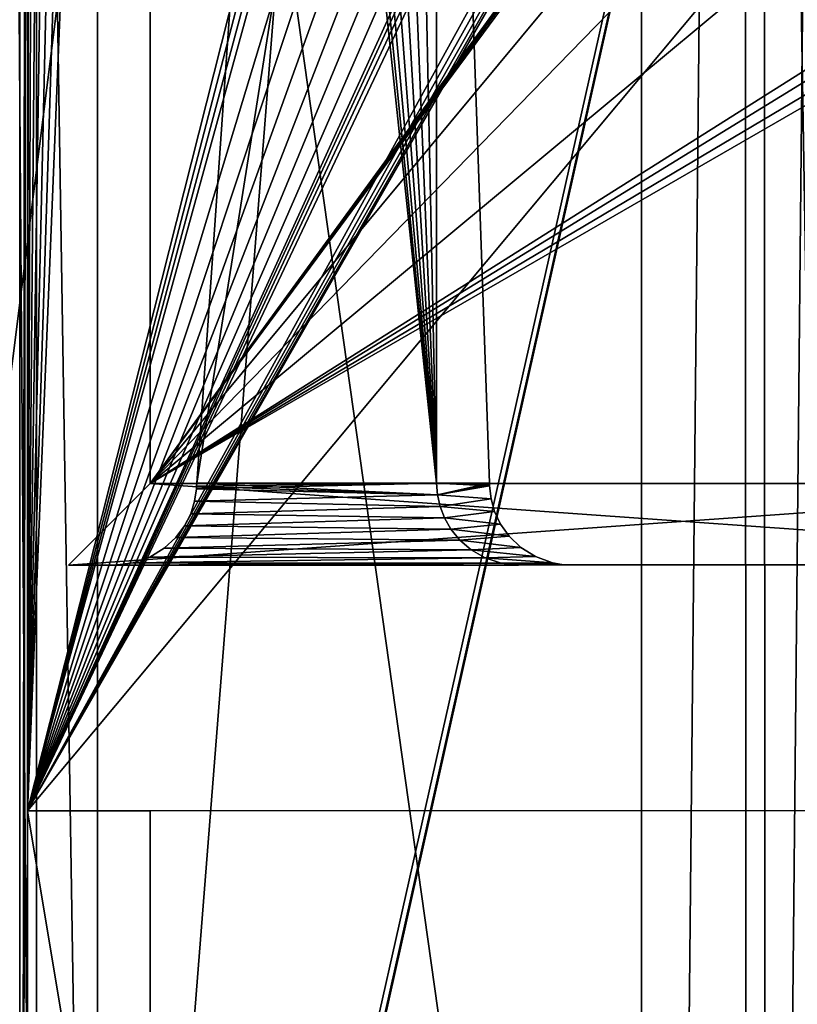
# Model space of a CAD drawing. Header units: metres. Extents: x -206 to 75, y -104 to 104.
# Tile 1038 of 1056: x 47.01 to 56.51, y -5.36 to 6.66. Entities that reach past the tile are written whole.
import ezdxf

# ---------------------------------------------------------------- set-up
doc = ezdxf.new("R2010")
doc.units = ezdxf.units.M
doc.layers.add('solid_01_1-CONSUMER_THERM_B_125288', color=7, linetype='CONTINUOUS')

msp = doc.modelspace()

# ---------------------------------------------------------------- linework, layer by layer
at = {"layer": 'solid_01_1-CONSUMER_THERM_B_125288'}
for points in [[(37.641285, -67.320755), (69.485435, 75.004799), (69.506912, -74.995201)], [(37.641285, -67.320755), (37.742935, -66.77655), (69.485435, 75.004799)], [(37.723892, 66.223442), (69.485435, 75.004799), (37.742855, -66.222939)], [(37.742935, -66.77655), (37.742855, -66.222939), (69.485435, 75.004799)], [(54.595383, 63.598774, 75.400002), (46.597248, 37.598198, 75.400002), (46.599949, -0.001801, 75.400002)], [(46.599949, -0.001801, 75.400002), (46.605331, -37.598476, 75.400002), (54.595383, 63.598774, 75.400002)], [(54.595383, 63.598774, 75.400002), (46.605331, -37.598476, 75.400002), (54.609055, -63.597332, 75.400002)], [(55.866657, 63.508621, 75.400002), (54.595383, 63.598774, 75.400002), (54.609055, -63.597332, 75.400002)], [(55.866657, 63.508621, 75.400002), (54.609055, -63.597332, 75.400002), (55.88031, -63.506905, 75.400002)], [(57.122654, 63.236832, 75.400002), (55.866657, 63.508621, 75.400002), (55.88031, -63.506905, 75.400002)], [(57.122654, 63.236832, 75.400002), (55.88031, -63.506905, 75.400002), (57.13625, -63.234848, 75.400002)], [(47.002495, 38.935989, 63.5), (47.010864, -38.93618, 63.5), (46.728996, -40.247135, 63.5)], [(47.097359, 36.098236, 63.5), (47.010864, -38.93618, 63.5), (47.002495, 38.935989, 63.5)], [(47.097359, 36.098236, 63.5), (47.098099, 25.748234, 63.5), (47.010864, -38.93618, 63.5)], [(57.251381, 35.39407, 1.5), (56.102329, 33.840549, 1.5), (57.261337, -35.387699, 1.5)], [(56.102329, 33.840549, 1.5), (47.95261, 24.125267, 1.5), (56.112019, -33.834782, 1.5)], [(56.102329, 33.840549, 1.5), (56.112019, -33.834782, 1.5), (57.261337, -35.387699, 1.5)], [(47.098099, 25.748234, 63.5), (47.098209, 24.248234, 63.5), (47.010864, -38.93618, 63.5)], [(47.098209, 24.248234, 63.5), (47.098335, 22.498234, 63.5), (47.010864, -38.93618, 63.5)], [(47.95261, 24.125267, 1.5), (47.207657, 23.101505, 1.5), (47.959515, -24.121834, 1.5)], [(47.95261, 24.125267, 1.5), (47.959515, -24.121834, 1.5), (56.112019, -33.834782, 1.5)], [(47.207657, 23.101505, 1.5), (46.885109, 22.544767, 1.5), (47.214272, -23.098284, 1.5)], [(47.207657, 23.101505, 1.5), (47.214272, -23.098284, 1.5), (47.959515, -24.121834, 1.5)], [(46.885109, 22.544767, 1.5), (46.891563, -22.541637, 1.5), (47.214272, -23.098284, 1.5)], [(47.098335, 22.498234, 63.5), (47.10038, -2.998405, 63.5), (47.010864, -38.93618, 63.5)], [(47.098335, 22.498234, 63.5), (47.123459, 22.275572, 63.5), (47.10038, -2.998405, 63.5)], [(47.123459, 22.275572, 63.5), (47.197407, 22.064352, 63.5), (47.10038, -2.998405, 63.5)], [(61.499325, 22.065378, 63.5), (61.51181, 14.24929, 63.5), (47.10038, -2.998405, 63.5)], [(61.38023, 21.875792, 63.5), (61.499325, 22.065378, 63.5), (47.10038, -2.998405, 63.5)], [(47.197407, 22.064352, 63.5), (47.316528, 21.874783, 63.5), (47.10038, -2.998405, 63.5)], [(61.221859, 21.717398, 63.5), (61.38023, 21.875792, 63.5), (47.10038, -2.998405, 63.5)], [(47.316528, 21.874783, 63.5), (47.474922, 21.71641, 63.5), (47.10038, -2.998405, 63.5)], [(61.032288, 21.598276, 63.5), (61.221859, 21.717398, 63.5), (47.10038, -2.998405, 63.5)], [(47.474922, 21.71641, 63.5), (47.664509, 21.597317, 63.5), (47.10038, -2.998405, 63.5)], [(60.821068, 21.52433, 63.5), (61.032288, 21.598276, 63.5), (47.10038, -2.998405, 63.5)], [(47.664509, 21.597317, 63.5), (47.87574, 21.523399, 63.5), (47.10038, -2.998405, 63.5)], [(60.598404, 21.499205, 63.5), (60.821068, 21.52433, 63.5), (47.10038, -2.998405, 63.5)], [(47.87574, 21.523399, 63.5), (48.098404, 21.498306, 63.5), (47.10038, -2.998405, 63.5)], [(58.702568, 21.499067, 63.5), (60.598404, 21.499205, 63.5), (47.10038, -2.998405, 63.5)], [(58.523182, 21.482832, 63.5), (58.702568, 21.499067, 63.5), (47.10038, -2.998405, 63.5)], [(53.294243, 21.49868, 63.5), (53.473633, 21.48247, 63.5), (47.10038, -2.998405, 63.5)], [(48.098404, 21.498306, 63.5), (53.294243, 21.49868, 63.5), (47.10038, -2.998405, 63.5)], [(58.349613, 21.434679, 63.5), (58.523182, 21.482832, 63.5), (47.10038, -2.998405, 63.5)], [(53.473633, 21.48247, 63.5), (53.647205, 21.434341, 63.5), (47.10038, -2.998405, 63.5)], [(58.1875, 21.356174, 63.5), (58.349613, 21.434679, 63.5), (47.10038, -2.998405, 63.5)], [(53.647205, 21.434341, 63.5), (53.80933, 21.35586, 63.5), (47.10038, -2.998405, 63.5)], [(57.600441, 21.062483, 63.5), (58.1875, 21.356174, 63.5), (47.10038, -2.998405, 63.5)], [(53.80933, 21.35586, 63.5), (54.396431, 21.062254, 63.5), (47.10038, -2.998405, 63.5)], [(56.975185, 20.862707, 63.5), (57.600441, 21.062483, 63.5), (47.10038, -2.998405, 63.5)], [(54.396431, 21.062254, 63.5), (55.021717, 20.862566, 63.5), (47.10038, -2.998405, 63.5)], [(56.326645, 20.761593, 63.5), (56.975185, 20.862707, 63.5), (47.10038, -2.998405, 63.5)], [(55.021717, 20.862566, 63.5), (55.670273, 20.761545, 63.5), (47.10038, -2.998405, 63.5)], [(55.670273, 20.761545, 63.5), (56.326645, 20.761593, 63.5), (47.10038, -2.998405, 63.5)], [(61.599876, 0.999276, 72.400002), (48.599876, 0.998342, 72.400002), (48.598515, 19.998343, 72.400002)], [(48.598515, 19.998343, 66.5), (48.598515, 19.998343, 72.400002), (48.599876, 0.998342, 72.400002)], [(61.599339, 8.499276, 72.400002), (61.599876, 0.999276, 72.400002), (48.598515, 19.998343, 72.400002)], [(48.598515, 19.998343, 66.5), (48.599876, 0.998342, 72.400002), (48.599876, 0.998342, 66.5)], [(62.264278, 19.72863, 66.5), (48.598515, 19.998343, 66.5), (48.599876, 0.998342, 66.5)], [(62.112293, 19.48123, 66.5), (62.264278, 19.72863, 66.5), (48.599876, 0.998342, 66.5)], [(52.097157, 19.50231, 72.099998), (50.331821, 17.654785, 72.099998), (49.169731, 1.001891, 72.099998)], [(52.099808, 1.002311, 72.099998), (52.097157, 19.50231, 72.099998), (49.169731, 1.001891, 72.099998)], [(51.71069, 19.41824, 66.800003), (52.097157, 19.50231, 66.800003), (52.099808, 1.002311, 66.800003)], [(52.099808, 1.002311, 68.699997), (52.097157, 19.50231, 68.699997), (52.745842, 1.002403, 68.699997)], [(52.745842, 1.002403, 70.199997), (52.745842, 1.002403, 68.699997), (52.097157, 19.50231, 68.699997)], [(52.097157, 19.50231, 66.800003), (52.097157, 19.50231, 68.699997), (52.099808, 1.002311, 68.699997)], [(52.745842, 1.002403, 70.199997), (52.097157, 19.50231, 68.699997), (52.097157, 19.50231, 70.199997)], [(52.097157, 19.50231, 66.800003), (52.099808, 1.002311, 68.699997), (52.099808, 1.002311, 66.800003)], [(52.099808, 1.002311, 72.099998), (52.097157, 19.50231, 70.199997), (52.097157, 19.50231, 72.099998)], [(52.099808, 1.002311, 70.199997), (52.745842, 1.002403, 70.199997), (52.097157, 19.50231, 70.199997)], [(52.099808, 1.002311, 72.099998), (52.099808, 1.002311, 70.199997), (52.097157, 19.50231, 70.199997)], [(62.014786, 19.259922, 66.5), (62.112293, 19.48123, 66.5), (48.599876, 0.998342, 66.5)], [(51.348656, 19.259951, 66.800003), (51.71069, 19.41824, 66.800003), (52.099808, 1.002311, 66.800003)], [(62.014786, 19.259922, 66.5), (48.599876, 0.998342, 66.5), (61.961189, 19.06424, 66.5)], [(51.024712, 19.033493, 66.800003), (51.348656, 19.259951, 66.800003), (52.099808, 1.002311, 66.800003)], [(61.961189, 19.06424, 66.5), (48.599876, 0.998342, 66.5), (61.62431, 16.667221, 66.5)], [(50.751385, 18.747438, 66.800003), (51.024712, 19.033493, 66.800003), (52.099808, 1.002311, 66.800003)], [(50.539894, 18.413532, 66.800003), (50.751385, 18.747438, 66.800003), (52.099808, 1.002311, 66.800003)], [(50.398232, 18.044676, 66.800003), (50.539894, 18.413532, 66.800003), (52.099808, 1.002311, 66.800003)], [(50.398232, 18.044676, 66.800003), (52.099808, 1.002311, 66.800003), (50.331821, 17.654785, 66.800003)], [(52.099808, 1.002311, 66.800003), (49.169731, 1.001891, 66.800003), (50.331821, 17.654785, 66.800003)], [(50.331821, 17.654785, 72.099998), (50.331821, 17.654785, 66.800003), (49.169731, 1.001891, 66.800003)], [(49.169731, 1.001891, 72.099998), (50.331821, 17.654785, 72.099998), (49.169731, 1.001891, 66.800003)], [(61.62431, 16.667221, 66.5), (48.599876, 0.998342, 66.5), (61.511806, 14.249261, 66.5)], [(61.51181, 14.24929, 63.5), (61.60038, -2.996329, 63.5), (47.10038, -2.998405, 63.5)], [(61.511806, 14.249261, 66.5), (48.599876, 0.998342, 66.5), (61.624657, 11.831327, 66.5)], [(61.624657, 11.831327, 66.5), (48.599876, 0.998342, 66.5), (61.96188, 9.434367, 66.5)], [(62.015507, 9.238685, 66.5), (61.96188, 9.434367, 66.5), (48.599876, 0.998342, 66.5)], [(62.015507, 9.238685, 66.5), (48.599876, 0.998342, 66.5), (62.113052, 9.017377, 66.5)], [(62.113052, 9.017377, 66.5), (48.599876, 0.998342, 66.5), (61.599339, 8.499276, 66.5)], [(48.599876, 0.998342, 66.5), (61.599876, 0.999276, 66.5), (61.599339, 8.499276, 66.5)], [(47.603344, 0.001667, 73.396606), (48.599876, 0.998342, 72.400002), (61.599876, 0.999276, 72.400002)], [(47.603344, 0.001667, 73.396606), (61.599876, 0.999276, 72.400002), (62.595482, 0.003813, 73.395531)], [(47.603344, 0.001667, 65.503395), (48.599876, 0.998342, 72.400002), (47.603344, 0.001667, 73.396606)], [(48.599876, 0.998342, 66.5), (48.599876, 0.998342, 72.400002), (47.603344, 0.001667, 65.503395)], [(48.599876, 0.998342, 66.5), (47.603344, 0.001667, 65.503395), (62.595482, 0.003813, 65.504463)], [(48.599876, 0.998342, 66.5), (62.595482, 0.003813, 65.504463), (61.599876, 0.999276, 66.5)], [(52.099808, 1.002311, 72.099998), (49.167297, 0.966991, 72.100609), (49.164864, 0.932134, 72.102432)], [(52.109951, 0.860365, 72.110123), (52.099808, 1.002311, 72.099998), (49.164864, 0.932134, 72.102432)], [(49.164864, 0.932134, 66.797562), (49.164864, 0.932134, 72.102432), (49.167297, 0.966991, 72.100609)], [(49.167297, 0.966991, 66.799393), (49.164864, 0.932134, 66.797562), (49.167297, 0.966991, 72.100609)], [(52.109951, 0.860365, 66.789871), (49.164864, 0.932134, 66.797562), (49.167297, 0.966991, 66.799393)], [(52.099808, 1.002311, 72.099998), (49.169731, 1.001891, 72.099998), (49.167297, 0.966991, 72.100609)], [(49.167297, 0.966991, 66.799393), (49.169731, 1.001891, 72.099998), (49.169731, 1.001891, 66.800003)], [(52.109951, 0.860365, 66.789871), (49.167297, 0.966991, 66.799393), (49.169731, 1.001891, 66.800003)], [(49.167297, 0.966991, 66.799393), (49.167297, 0.966991, 72.100609), (49.169731, 1.001891, 72.099998)], [(52.109951, 0.860365, 66.789871), (49.169731, 1.001891, 66.800003), (52.099808, 1.002311, 66.800003)], [(52.746452, 0.984951, 68.699844), (52.099808, 1.002311, 68.699997), (52.745842, 1.002403, 68.699997)], [(52.109951, 0.860365, 70.210129), (52.745842, 1.002403, 70.199997), (52.099808, 1.002311, 70.199997)], [(52.109951, 0.860365, 68.689873), (52.099808, 1.002311, 66.800003), (52.099808, 1.002311, 68.699997)], [(52.747063, 0.967504, 68.699394), (52.099808, 1.002311, 68.699997), (52.746452, 0.984951, 68.699844)], [(52.109951, 0.860365, 68.689873), (52.099808, 1.002311, 68.699997), (52.747063, 0.967504, 68.699394)], [(52.109951, 0.860365, 68.689873), (52.109951, 0.860365, 66.789871), (52.099808, 1.002311, 66.800003)], [(52.109951, 0.860365, 72.110123), (52.109951, 0.860365, 70.210129), (52.099808, 1.002311, 70.199997)], [(52.109951, 0.860365, 72.110123), (52.099808, 1.002311, 70.199997), (52.099808, 1.002311, 72.099998)], [(52.109951, 0.860365, 70.210129), (52.746452, 0.984951, 70.20015), (52.745842, 1.002403, 70.199997)], [(52.109951, 0.860365, 70.210129), (52.747063, 0.967504, 70.200607), (52.746452, 0.984951, 70.20015)], [(52.109951, 0.860365, 70.210129), (52.764904, 0.811323, 70.218422), (52.747063, 0.967504, 70.200607)], [(52.7649, 0.811323, 68.681572), (52.109951, 0.860365, 68.689873), (52.747063, 0.967504, 68.699394)], [(52.745842, 1.002403, 70.199997), (52.746452, 0.984951, 70.20015), (52.745842, 1.002403, 68.699997)], [(52.746452, 0.984951, 68.699844), (52.745842, 1.002403, 68.699997), (52.746452, 0.984951, 70.20015)], [(52.746452, 0.984951, 68.699844), (52.746452, 0.984951, 70.20015), (52.747063, 0.967504, 70.200607)], [(52.747063, 0.967504, 68.699394), (52.746452, 0.984951, 68.699844), (52.747063, 0.967504, 70.200607)], [(52.764904, 0.811323, 70.218422), (52.747063, 0.967504, 68.699394), (52.747063, 0.967504, 70.200607)], [(52.7649, 0.811323, 68.681572), (52.747063, 0.967504, 68.699394), (52.764904, 0.811323, 70.218422)], [(49.142517, 0.78054, 66.7752), (49.164864, 0.932134, 72.102432), (49.164864, 0.932134, 66.797562)], [(49.142521, 0.78054, 72.124802), (49.164864, 0.932134, 72.102432), (49.142517, 0.78054, 66.7752)], [(49.142517, 0.78054, 66.7752), (49.164864, 0.932134, 66.797562), (52.109951, 0.860365, 66.789871)], [(49.142517, 0.78054, 66.7752), (52.109951, 0.860365, 66.789871), (52.140919, 0.718687, 66.758934)], [(52.109951, 0.860365, 72.110123), (49.164864, 0.932134, 72.102432), (49.142521, 0.78054, 72.124802)], [(52.140911, 0.718687, 72.141075), (52.109951, 0.860365, 72.110123), (49.142521, 0.78054, 72.124802)], [(52.109951, 0.860365, 70.210129), (52.140919, 0.718687, 70.241066), (52.764904, 0.811323, 70.218422)], [(52.140911, 0.718687, 72.141075), (52.140919, 0.718687, 70.241066), (52.109951, 0.860365, 70.210129)], [(52.140911, 0.718687, 72.141075), (52.109951, 0.860365, 70.210129), (52.109951, 0.860365, 72.110123)], [(52.140911, 0.718687, 68.658928), (52.140919, 0.718687, 66.758934), (52.109951, 0.860365, 66.789871)], [(52.109951, 0.860365, 68.689873), (52.140911, 0.718687, 68.658928), (52.109951, 0.860365, 66.789871)], [(52.7649, 0.811323, 68.681572), (52.140911, 0.718687, 68.658928), (52.109951, 0.860365, 68.689873)], [(49.095379, 0.629393, 72.171959), (49.142521, 0.78054, 72.124802), (49.095383, 0.629393, 66.728035)], [(52.140911, 0.718687, 72.141075), (49.142521, 0.78054, 72.124802), (49.095379, 0.629393, 72.171959)], [(49.095383, 0.629393, 66.728035), (49.142517, 0.78054, 66.7752), (52.140919, 0.718687, 66.758934)], [(49.142521, 0.78054, 72.124802), (49.142517, 0.78054, 66.7752), (49.095383, 0.629393, 66.728035)], [(52.7649, 0.811323, 68.681572), (52.808559, 0.655622, 68.637939), (52.140911, 0.718687, 68.658928)], [(52.140919, 0.718687, 70.241066), (52.808556, 0.655622, 70.262062), (52.764904, 0.811323, 70.218422)], [(52.7649, 0.811323, 68.681572), (52.764904, 0.811323, 70.218422), (52.808556, 0.655622, 70.262062)], [(52.7649, 0.811323, 68.681572), (52.808556, 0.655622, 70.262062), (52.808559, 0.655622, 68.637939)], [(49.020569, 0.480292, 66.653214), (49.095383, 0.629393, 66.728035), (52.194675, 0.57731, 66.705185)], [(49.095379, 0.629393, 72.171959), (49.095383, 0.629393, 66.728035), (49.020569, 0.480292, 66.653214)], [(49.020576, 0.480292, 72.246796), (49.095379, 0.629393, 72.171959), (49.020569, 0.480292, 66.653214)], [(52.194679, 0.57731, 72.194809), (49.095379, 0.629393, 72.171959), (49.020576, 0.480292, 72.246796)], [(52.194679, 0.57731, 72.194809), (52.140911, 0.718687, 72.141075), (49.095379, 0.629393, 72.171959)], [(49.095383, 0.629393, 66.728035), (52.140919, 0.718687, 66.758934), (52.194675, 0.57731, 66.705185)], [(52.194679, 0.57731, 72.194809), (52.140919, 0.718687, 70.241066), (52.140911, 0.718687, 72.141075)], [(52.140911, 0.718687, 68.658928), (52.194679, 0.57731, 68.605194), (52.140919, 0.718687, 66.758934)], [(52.808559, 0.655622, 68.637939), (52.194679, 0.57731, 68.605194), (52.140911, 0.718687, 68.658928)], [(52.140919, 0.718687, 70.241066), (52.194675, 0.57731, 70.294815), (52.808556, 0.655622, 70.262062)], [(52.194679, 0.57731, 72.194809), (52.194675, 0.57731, 70.294815), (52.140919, 0.718687, 70.241066)], [(52.194679, 0.57731, 68.605194), (52.194675, 0.57731, 66.705185), (52.140919, 0.718687, 66.758934)], [(52.194675, 0.57731, 70.294815), (52.880901, 0.501722, 70.334373), (52.808556, 0.655622, 70.262062)], [(52.808559, 0.655622, 68.637939), (52.880894, 0.501722, 68.56562), (52.194679, 0.57731, 68.605194)], [(52.808559, 0.655622, 68.637939), (52.808556, 0.655622, 70.262062), (52.880901, 0.501722, 70.334373)], [(52.808559, 0.655622, 68.637939), (52.880901, 0.501722, 70.334373), (52.880894, 0.501722, 68.56562)], [(49.020569, 0.480292, 66.653214), (52.194675, 0.57731, 66.705185), (52.27404, 0.43846, 66.625862)], [(52.274029, 0.43846, 72.274155), (52.194679, 0.57731, 72.194809), (49.020576, 0.480292, 72.246796)], [(52.194675, 0.57731, 70.294815), (52.27404, 0.43846, 70.374138), (52.880901, 0.501722, 70.334373)], [(52.274029, 0.43846, 72.274155), (52.27404, 0.43846, 70.374138), (52.194675, 0.57731, 70.294815)], [(52.274029, 0.43846, 72.274155), (52.194675, 0.57731, 70.294815), (52.194679, 0.57731, 72.194809)], [(52.274029, 0.43846, 68.525848), (52.27404, 0.43846, 66.625862), (52.194675, 0.57731, 66.705185)], [(52.194679, 0.57731, 68.605194), (52.274029, 0.43846, 68.525848), (52.194675, 0.57731, 66.705185)], [(52.880894, 0.501722, 68.56562), (52.274029, 0.43846, 68.525848), (52.194679, 0.57731, 68.605194)], [(52.880894, 0.501722, 68.56562), (52.985859, 0.353321, 68.460686), (52.274029, 0.43846, 68.525848)], [(52.27404, 0.43846, 70.374138), (52.985855, 0.353321, 70.439316), (52.880901, 0.501722, 70.334373)], [(52.880894, 0.501722, 68.56562), (52.880901, 0.501722, 70.334373), (52.985855, 0.353321, 70.439316)], [(52.880894, 0.501722, 68.56562), (52.985855, 0.353321, 70.439316), (52.985859, 0.353321, 68.460686)], [(48.914356, 0.337002, 72.353027), (49.020576, 0.480292, 72.246796), (48.91436, 0.337002, 66.546967)], [(52.274029, 0.43846, 72.274155), (49.020576, 0.480292, 72.246796), (48.914356, 0.337002, 72.353027)], [(52.382378, 0.305821, 72.382469), (52.274029, 0.43846, 72.274155), (48.914356, 0.337002, 72.353027)], [(48.91436, 0.337002, 66.546967), (49.020569, 0.480292, 66.653214), (52.27404, 0.43846, 66.625862)], [(49.020576, 0.480292, 72.246796), (49.020569, 0.480292, 66.653214), (48.91436, 0.337002, 66.546967)], [(48.91436, 0.337002, 66.546967), (52.27404, 0.43846, 66.625862), (52.382374, 0.305821, 66.517525)], [(52.382378, 0.305821, 72.382469), (52.27404, 0.43846, 70.374138), (52.274029, 0.43846, 72.274155)], [(52.274029, 0.43846, 68.525848), (52.382378, 0.305821, 68.417534), (52.27404, 0.43846, 66.625862)], [(52.985859, 0.353321, 68.460686), (52.382378, 0.305821, 68.417534), (52.274029, 0.43846, 68.525848)], [(52.27404, 0.43846, 70.374138), (52.382374, 0.305821, 70.482475), (52.985855, 0.353321, 70.439316)], [(52.382378, 0.305821, 72.382469), (52.382374, 0.305821, 70.482475), (52.27404, 0.43846, 70.374138)], [(52.382378, 0.305821, 68.417534), (52.382374, 0.305821, 66.517525), (52.27404, 0.43846, 66.625862)], [(48.773109, 0.206146, 66.405708), (48.91436, 0.337002, 66.546967), (52.382374, 0.305821, 66.517525)], [(48.914356, 0.337002, 72.353027), (48.91436, 0.337002, 66.546967), (48.773109, 0.206146, 66.405708)], [(48.773113, 0.206146, 72.494293), (48.914356, 0.337002, 72.353027), (48.773109, 0.206146, 66.405708)], [(48.773109, 0.206146, 66.405708), (52.382374, 0.305821, 66.517525), (52.52219, 0.186148, 66.377739)], [(52.382378, 0.305821, 72.382469), (48.914356, 0.337002, 72.353027), (48.773113, 0.206146, 72.494293)], [(52.522186, 0.186148, 72.52227), (52.382378, 0.305821, 72.382469), (48.773113, 0.206146, 72.494293)], [(52.382374, 0.305821, 70.482475), (53.127529, 0.217092, 70.580971), (52.985855, 0.353321, 70.439316)], [(52.382374, 0.305821, 70.482475), (52.52219, 0.186148, 70.622261), (53.127529, 0.217092, 70.580971)], [(52.522186, 0.186148, 72.52227), (52.52219, 0.186148, 70.622261), (52.382374, 0.305821, 70.482475)], [(52.522186, 0.186148, 72.52227), (52.382374, 0.305821, 70.482475), (52.382378, 0.305821, 72.382469)], [(52.522186, 0.186148, 68.277733), (52.52219, 0.186148, 66.377739), (52.382374, 0.305821, 66.517525)], [(52.382378, 0.305821, 68.417534), (52.522186, 0.186148, 68.277733), (52.382374, 0.305821, 66.517525)], [(52.985859, 0.353321, 68.460686), (53.127529, 0.217092, 68.319031), (52.382378, 0.305821, 68.417534)], [(53.127529, 0.217092, 68.319031), (52.522186, 0.186148, 68.277733), (52.382378, 0.305821, 68.417534)], [(52.985859, 0.353321, 68.460686), (52.985855, 0.353321, 70.439316), (53.127529, 0.217092, 70.580971)], [(52.985859, 0.353321, 68.460686), (53.127529, 0.217092, 70.580971), (53.127529, 0.217092, 68.319031)], [(48.596294, 0.09846, 72.671097), (48.773113, 0.206146, 72.494293), (48.596329, 0.09846, 66.228874)], [(52.522186, 0.186148, 72.52227), (48.773113, 0.206146, 72.494293), (48.596294, 0.09846, 72.671097)], [(52.693153, 0.088871, 72.693237), (52.522186, 0.186148, 72.52227), (48.596294, 0.09846, 72.671097)], [(48.596329, 0.09846, 66.228874), (48.773109, 0.206146, 66.405708), (52.52219, 0.186148, 66.377739)], [(48.773113, 0.206146, 72.494293), (48.773109, 0.206146, 66.405708), (48.596329, 0.09846, 66.228874)], [(48.596329, 0.09846, 66.228874), (52.52219, 0.186148, 66.377739), (52.693172, 0.088871, 66.206787)], [(53.127529, 0.217092, 68.319031), (53.306946, 0.104323, 68.139671), (52.522186, 0.186148, 68.277733)], [(52.693153, 0.088871, 72.693237), (52.52219, 0.186148, 70.622261), (52.522186, 0.186148, 72.52227)], [(52.522186, 0.186148, 68.277733), (52.693153, 0.088871, 68.106766), (52.52219, 0.186148, 66.377739)], [(53.306946, 0.104323, 68.139671), (52.693153, 0.088871, 68.106766), (52.522186, 0.186148, 68.277733)], [(52.52219, 0.186148, 70.622261), (53.306911, 0.104323, 70.760368), (53.127529, 0.217092, 70.580971)], [(52.52219, 0.186148, 70.622261), (52.693172, 0.088871, 70.793213), (53.306911, 0.104323, 70.760368)], [(52.693153, 0.088871, 72.693237), (52.693172, 0.088871, 70.793213), (52.52219, 0.186148, 70.622261)], [(52.693153, 0.088871, 68.106766), (52.693172, 0.088871, 66.206787), (52.52219, 0.186148, 66.377739)], [(53.127529, 0.217092, 68.319031), (53.127529, 0.217092, 70.580971), (53.306911, 0.104323, 70.760368)], [(53.127529, 0.217092, 68.319031), (53.306911, 0.104323, 70.760368), (53.306946, 0.104323, 68.139671)], [(62.399948, 0.003785, 65.800003), (62.595482, 0.003813, 65.504463), (47.603344, 0.001667, 65.503395)], [(48.167435, 0.001748, 73.099998), (47.603344, 0.001667, 73.396606), (62.595482, 0.003813, 73.395531)], [(57.599949, 0.003098, 65.800003), (62.399948, 0.003785, 65.800003), (47.603344, 0.001667, 65.503395)], [(53.099949, 0.002454, 65.800003), (57.599949, 0.003098, 65.800003), (47.603344, 0.001667, 65.503395)], [(48.167435, 0.001748, 65.800003), (53.099949, 0.002454, 65.800003), (47.603344, 0.001667, 65.503395)], [(48.167435, 0.001748, 73.099998), (47.603344, 0.001667, 65.503395), (47.603344, 0.001667, 73.396606)], [(48.167435, 0.001748, 65.800003), (47.603344, 0.001667, 65.503395), (48.167435, 0.001748, 73.099998)], [(48.390877, 0.027061, 72.876564), (48.167435, 0.001748, 65.800003), (48.167435, 0.001748, 73.099998)], [(52.889137, 0.024896, 72.889191), (48.390877, 0.027061, 72.876564), (48.167435, 0.001748, 73.099998)], [(48.390865, 0.027061, 66.023445), (53.099949, 0.002454, 65.800003), (48.167435, 0.001748, 65.800003)], [(48.390877, 0.027061, 72.876564), (48.390865, 0.027061, 66.023445), (48.167435, 0.001748, 65.800003)], [(52.889137, 0.024896, 72.889191), (48.167435, 0.001748, 73.099998), (53.099949, 0.002454, 73.099998)], [(53.099949, 0.002454, 73.099998), (48.167435, 0.001748, 73.099998), (62.595482, 0.003813, 73.395531)], [(48.390865, 0.027061, 66.023445), (48.596329, 0.09846, 66.228874), (52.693172, 0.088871, 66.206787)], [(48.596294, 0.09846, 72.671097), (48.596329, 0.09846, 66.228874), (48.390865, 0.027061, 66.023445)], [(48.390877, 0.027061, 72.876564), (48.596294, 0.09846, 72.671097), (48.390865, 0.027061, 66.023445)], [(48.390865, 0.027061, 66.023445), (52.693172, 0.088871, 66.206787), (52.889137, 0.024896, 66.010811)], [(48.390865, 0.027061, 66.023445), (52.889137, 0.024896, 66.010811), (53.099949, 0.002454, 65.800003)], [(52.693153, 0.088871, 72.693237), (48.596294, 0.09846, 72.671097), (48.390877, 0.027061, 72.876564)], [(52.889137, 0.024896, 72.889191), (52.693153, 0.088871, 72.693237), (48.390877, 0.027061, 72.876564)], [(53.306946, 0.104323, 68.139671), (53.517017, 0.029218, 67.929558), (52.693153, 0.088871, 68.106766)], [(52.889137, 0.024896, 72.889191), (52.693172, 0.088871, 70.793213), (52.693153, 0.088871, 72.693237)], [(52.693153, 0.088871, 68.106766), (52.889137, 0.024896, 67.910812), (52.693172, 0.088871, 66.206787)], [(53.517017, 0.029218, 67.929558), (52.889137, 0.024896, 67.910812), (52.693153, 0.088871, 68.106766)], [(52.693172, 0.088871, 70.793213), (53.517033, 0.029218, 70.970428), (53.306911, 0.104323, 70.760368)], [(52.693172, 0.088871, 70.793213), (52.889137, 0.024896, 70.989189), (53.517033, 0.029218, 70.970428)], [(52.889137, 0.024896, 72.889191), (52.889137, 0.024896, 70.989189), (52.693172, 0.088871, 70.793213)], [(52.889137, 0.024896, 67.910812), (52.889137, 0.024896, 66.010811), (52.693172, 0.088871, 66.206787)], [(52.889137, 0.024896, 70.989189), (53.630222, 0.009324, 71.083549), (53.517033, 0.029218, 70.970428)], [(53.517017, 0.029218, 67.929558), (53.630138, 0.009324, 67.816368), (52.889137, 0.024896, 67.910812)], [(52.889137, 0.024896, 70.989189), (53.099949, 0.002454, 73.099998), (53.099949, 0.002454, 71.199997)], [(52.889137, 0.024896, 72.889191), (53.099949, 0.002454, 73.099998), (52.889137, 0.024896, 70.989189)], [(52.889137, 0.024896, 70.989189), (53.099949, 0.002454, 71.199997), (53.630222, 0.009324, 71.083549)], [(52.889137, 0.024896, 67.910812), (53.746593, 0.002546, 67.699997), (53.099949, 0.002454, 67.699997)], [(53.630138, 0.009324, 67.816368), (53.746593, 0.002546, 67.699997), (52.889137, 0.024896, 67.910812)], [(52.889137, 0.024896, 66.010811), (53.099949, 0.002454, 67.699997), (53.099949, 0.002454, 65.800003)], [(52.889137, 0.024896, 67.910812), (53.099949, 0.002454, 67.699997), (52.889137, 0.024896, 66.010811)], [(53.630222, 0.009324, 71.083549), (53.099949, 0.002454, 71.199997), (53.746593, 0.002546, 71.199997)], [(53.099949, 0.002454, 73.099998), (62.595482, 0.003813, 73.395531), (57.599949, 0.003098, 73.099998)], [(53.099949, 0.002454, 71.199997), (53.099949, 0.002454, 73.099998), (57.599949, 0.003098, 73.099998)], [(53.746593, 0.002546, 71.199997), (53.099949, 0.002454, 71.199997), (57.599949, 0.003098, 73.099998)], [(53.099949, 0.002454, 65.800003), (57.599949, 0.003098, 67.699997), (57.599949, 0.003098, 65.800003)], [(53.099949, 0.002454, 65.800003), (56.953304, 0.003005, 67.699997), (57.599949, 0.003098, 67.699997)], [(53.099949, 0.002454, 65.800003), (56.953304, 0.003005, 71.199997), (56.953304, 0.003005, 67.699997)], [(53.099949, 0.002454, 65.800003), (53.746593, 0.002546, 67.699997), (56.953304, 0.003005, 71.199997)], [(53.099949, 0.002454, 65.800003), (53.099949, 0.002454, 67.699997), (53.746593, 0.002546, 67.699997)], [(53.306946, 0.104323, 68.139671), (53.306911, 0.104323, 70.760368), (53.517033, 0.029218, 70.970428)], [(53.306946, 0.104323, 68.139671), (53.517033, 0.029218, 70.970428), (53.517017, 0.029218, 67.929558)], [(53.517017, 0.029218, 67.929558), (53.517033, 0.029218, 70.970428), (53.630222, 0.009324, 71.083549)], [(53.517017, 0.029218, 67.929558), (53.630222, 0.009324, 71.083549), (53.630138, 0.009324, 67.816368)], [(53.630138, 0.009324, 67.816368), (53.746593, 0.002546, 71.199997), (53.746593, 0.002546, 67.699997)], [(53.630138, 0.009324, 67.816368), (53.630222, 0.009324, 71.083549), (53.746593, 0.002546, 71.199997)], [(53.746593, 0.002546, 67.699997), (57.599949, 0.003098, 73.099998), (56.953304, 0.003005, 71.199997)], [(53.746593, 0.002546, 67.699997), (53.746593, 0.002546, 71.199997), (57.599949, 0.003098, 73.099998)], [(47.10038, -2.998405, 63.5), (47.101665, -11.998405, 63.5), (47.010864, -38.93618, 63.5)], [(47.10038, -2.998405, 69.900002), (47.10038, -2.998405, 63.5), (61.60038, -2.996329, 63.5)], [(47.10038, -2.998405, 69.900002), (61.60038, -2.996329, 63.5), (48.60038, -2.99819, 69.900002)], [(48.601665, -11.99819, 69.900002), (47.10038, -2.998405, 69.900002), (48.60038, -2.99819, 69.900002)], [(47.101665, -11.998405, 69.900002), (47.101665, -11.998405, 63.5), (47.10038, -2.998405, 63.5)], [(47.101665, -11.998405, 69.900002), (47.10038, -2.998405, 63.5), (47.10038, -2.998405, 69.900002)], [(48.601665, -11.99819, 69.900002), (47.101665, -11.998405, 69.900002), (47.10038, -2.998405, 69.900002)], [(48.60038, -2.99819, 72.400002), (61.60038, -2.996329, 63.5), (61.60038, -2.996329, 72.400002)], [(48.60038, -2.99819, 69.900002), (61.60038, -2.996329, 63.5), (48.60038, -2.99819, 72.400002)], [(48.601665, -11.99819, 72.400002), (48.60038, -2.99819, 72.400002), (61.60038, -2.996329, 72.400002)], [(48.60038, -2.99819, 69.900002), (48.60038, -2.99819, 72.400002), (48.601665, -11.99819, 72.400002)], [(48.601665, -11.99819, 69.900002), (48.60038, -2.99819, 69.900002), (48.601665, -11.99819, 72.400002)], [(48.601665, -11.99819, 72.400002), (61.60038, -2.996329, 72.400002), (61.601665, -11.996329, 72.400002)]]:
    msp.add_3dface(points, dxfattribs=at)

doc.saveas('drawing.dxf')
